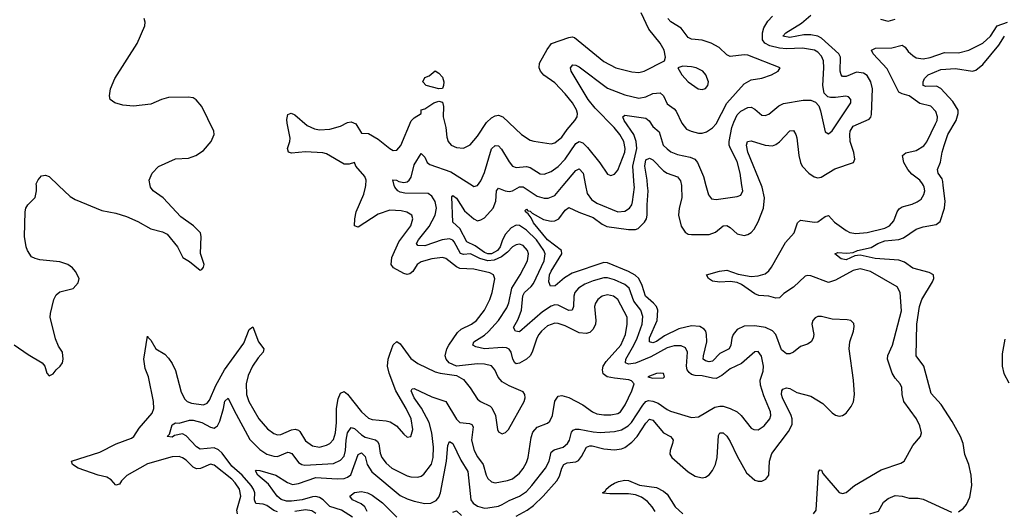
# Model space of a CAD drawing. Header units: inches. Extents: x 1843162 to 1959474, y 907081 to 1016326.
# Tile 552 of 656: x 1933882 to 1939491, y 948144 to 950944. Entities that reach past the tile are written whole.
import ezdxf

# ---------------------------------------------------------------- set-up
doc = ezdxf.new("R2010")
doc.units = ezdxf.units.IN
doc.header["$MEASUREMENT"] = 0
doc.layers.add('B9934', color=7, linetype='Continuous')
doc.layers.add('B9935', color=7, linetype='Continuous')

msp = doc.modelspace()

# ---------------------------------------------------------------- linework, layer by layer
at = {"layer": 'B9934', "color": 5}
for points, elevation in [([(1933850, 949092), (1933930, 949036.5), (1934010.7, 948990), (1934024.9, 948970), (1934036, 948930), (1934050, 948916), (1934073.8, 948926.2), (1934089.5, 948950.5), (1934113.2, 948970), (1934125.2, 948990), (1934129.3, 949010), (1934125.2, 949050), (1934103.6, 949083.6), (1934085.4, 949125.4), (1934055.8, 949250), (1934057.2, 949270), (1934077.2, 949350), (1934090, 949376.4), (1934110, 949394.6), (1934187.7, 949412.3), (1934215.3, 949444.7), (1934220.7, 949470), (1934200.5, 949510), (1934183.6, 949530), (1934156.2, 949550), (1934110, 949564.8), (1933996.1, 949576.1), (1933970, 949582.9), (1933950, 949592.7), (1933926, 949630), (1933918.7, 949650), (1933909.7, 949709.8), (1933912.7, 949850), (1933917.2, 949870), (1933929.2, 949890), (1933969.6, 949930.4), (1933977.4, 949970), (1933977.1, 950000)], 620), ([(1934103.1, 950000), (1934170, 949936.5), (1934199, 949919), (1934350, 949857.3), (1934430, 949842.8), (1934490, 949823.2), (1934555.4, 949795.4), (1934630, 949752.7), (1934695.8, 949735.8), (1934723.1, 949723.1), (1934782, 949650), (1934811.3, 949590), (1934850, 949566), (1934910, 949518), (1934919, 949521), (1934930, 949534), (1934933.2, 949550), (1934912.3, 949612.3), (1934916, 949710), (1934912.7, 949730), (1934872.3, 949770), (1934801.1, 949821.1), (1934699.6, 949930), (1934643, 949970), (1934628.2, 949990), (1934626, 950000)], 620), ([(1935123.2, 948130), (1935119, 948150), (1935142.4, 948230), (1935133.9, 948270), (1935110, 948306.1), (1935090, 948326.4), (1934990, 948407.4), (1934970, 948412.4), (1934912.9, 948387.1), (1934890, 948385.3), (1934870, 948395.2), (1934830, 948435.3), (1934810, 948448.7), (1934790, 948455.3), (1934750, 948454.4), (1934610, 948413.4), (1934493, 948347), (1934462, 948318), (1934450, 948298), (1934430, 948293.3), (1934403.3, 948323.3), (1934377.9, 948337.9), (1934330, 948349.9), (1934214.5, 948390), (1934184, 948410), (1934178, 948430), (1934338.7, 948481.3), (1934432.2, 948527.8), (1934519.1, 948560.9), (1934531.7, 948570), (1934562.9, 948617.1), (1934637.5, 948702.5), (1934647.1, 948730), (1934644.1, 948770), (1934616.5, 948910), (1934596.8, 948956.8), (1934589.9, 949009.9), (1934610, 949142), (1934613.2, 949133.2), (1934630, 949118.8), (1934657, 949070), (1934710, 949038.3), (1934730, 949017), (1934750, 948985.7), (1934770, 948946.7), (1934801.9, 948821.9), (1934823, 948783), (1934837, 948770), (1934860.1, 948760.1), (1934930, 948750.9), (1934950, 948758.9), (1934963.6, 948776.4), (1934998.9, 948861), (1935049.9, 948950), (1935158.8, 949101.2), (1935190, 949178.8), (1935210, 949194.8), (1935241.9, 949110), (1935272.6, 949070), (1935270.2, 949050), (1935241.7, 949018.3), (1935209, 948971), (1935183.2, 948916.8), (1935172.8, 948870), (1935174.7, 948810), (1935187, 948770), (1935243.7, 948670), (1935293.6, 948613.6), (1935330, 948586.8), (1935350, 948580.2), (1935370, 948580.8), (1935430, 948607.2), (1935451.2, 948611.2), (1935470, 948606.5), (1935478.6, 948598.6), (1935510, 948545.6), (1935550, 948516.6), (1935590, 948508.9), (1935630, 948519.8), (1935648.6, 948530), (1935670, 948553.4), (1935682.1, 948590), (1935687.7, 948650), (1935687.7, 948730), (1935696.1, 948783.9), (1935710, 948816.3), (1935730, 948825.8), (1935750, 948811.9), (1935830, 948710.9), (1935870, 948675), (1935890, 948666.6), (1935970, 948659.8), (1935993.3, 948653.3), (1936029.1, 948630), (1936070, 948582.4), (1936090, 948566), (1936110, 948570.7), (1936122, 948610), (1936111.8, 948670), (1936083.8, 948730), (1936024.5, 948830), (1935986.9, 948930), (1935977.8, 948970), (1935981.3, 949010), (1935990, 949038.9), (1936010, 949092.4), (1936030, 949110.2), (1936050, 949097.6), (1936110, 949013.7), (1936150, 948986.3), (1936250, 948938), (1936278, 948930), (1936370, 948918), (1936410, 948893.7), (1936447.8, 948847.8), (1936490, 948783.1), (1936506.7, 948770), (1936562.7, 948742.7), (1936572.7, 948732.7), (1936593.4, 948690), (1936604.6, 948610), (1936610, 948597.3), (1936630, 948585.3), (1936650, 948592.4), (1936667.6, 948610), (1936756.8, 948770), (1936761.7, 948790), (1936759.7, 948810), (1936750, 948824.5), (1936670, 948858.7), (1936630, 948882), (1936607.3, 948907.3), (1936589.7, 948950), (1936570, 948972.8), (1936530, 948982.2), (1936490, 948983.4), (1936370, 948970.8), (1936328.9, 948988.9), (1936311.9, 949010), (1936306.5, 949030), (1936316.3, 949070), (1936326.4, 949090), (1936377.1, 949162.9), (1936397.9, 949182.1), (1936455.3, 949210), (1936484.8, 949230), (1936531.1, 949290), (1936560.5, 949350), (1936574.7, 949390), (1936588.7, 949468.7), (1936581.7, 949490), (1936561.5, 949501.5), (1936470, 949523.2), (1936390, 949527.4), (1936370, 949536), (1936310, 949584.1), (1936290, 949589.9), (1936230, 949582.3), (1936170, 949564.3), (1936147.1, 949550), (1936122.7, 949510), (1936104.3, 949495.7), (1936090, 949493.4), (1936070, 949499.1), (1936010.9, 949530.9), (1935997.6, 949550), (1936002.6, 949590), (1936041.7, 949678.3), (1936109.8, 949770), (1936122.4, 949810), (1936115.4, 949830), (1936086.9, 949846.9), (1936055.6, 949855.6), (1935990, 949858.5), (1935923.8, 949836.2), (1935810, 949761.4), (1935790, 949769.6), (1935790.6, 949810), (1935799.9, 949850), (1935841.9, 949950), (1935853, 949990), (1935853.6, 950000)], 580), ([(1935350, 948140.7), (1935330, 948149), (1935290, 948177.5), (1935270, 948184.5), (1935228.2, 948188.2), (1935220.1, 948210), (1935220.9, 948250), (1935214.9, 948270), (1935201.8, 948290), (1935150, 948349.1), (1935090, 948401.4), (1935035.4, 948475.4), (1935014.7, 948494.7), (1934990, 948504.8), (1934910, 948498.5), (1934890, 948510.7), (1934830, 948573.5), (1934810, 948584.5), (1934765, 948575.1), (1934750, 948565.8), (1934722, 948570), (1934736.3, 948583.7), (1934750, 948636.3), (1934770, 948647.7), (1934790, 948646.8), (1934850, 948662.2), (1934870, 948662.2), (1934919.6, 948650), (1934970, 948623), (1934990, 948618), (1934997.5, 948622.5), (1935010, 948631.4), (1935022.7, 948657.3), (1935043.9, 948730), (1935050, 948770.8), (1935070, 948788), (1935101.3, 948721.3), (1935192.8, 948552.8), (1935250, 948495.9), (1935290, 948469.1), (1935330, 948457.1), (1935350, 948456.9), (1935410, 948479.8), (1935418.2, 948478.2), (1935432.3, 948472.3), (1935470, 948422), (1935489.6, 948409.6), (1935506.6, 948406.6), (1935670, 948416.4), (1935710, 948435.1), (1935730, 948458.6), (1935739.2, 948490), (1935742.6, 948550), (1935749.9, 948590.1), (1935770, 948620.6), (1935790, 948615), (1935830, 948578.6), (1935850, 948566.6), (1935910.1, 948550.1), (1935921.2, 948541.2), (1935929, 948529), (1935935.4, 948475.4), (1935945.1, 948450), (1935970, 948418.2), (1936002, 948390), (1936090, 948346), (1936110, 948339.4), (1936150, 948337.4), (1936170, 948343.8), (1936184.3, 948355.7), (1936227.5, 948412.5), (1936238.3, 948450), (1936238.8, 948510), (1936230.3, 948590.3), (1936214.2, 948650), (1936172.1, 948732.1), (1936129.9, 948790), (1936112.8, 948830), (1936118.6, 948841.4), (1936130, 948844), (1936230, 948795.4), (1936310, 948770.2), (1936370, 948669.2), (1936389.2, 948650), (1936444.8, 948644.8), (1936458.3, 948638.3), (1936465.4, 948625.4), (1936456.9, 948550), (1936471.3, 948490), (1936490, 948455), (1936522.1, 948410), (1936538.8, 948350), (1936550, 948330.3), (1936570, 948311.4), (1936590, 948307), (1936661, 948319), (1936690, 948329.2), (1936730, 948361.6), (1936750, 948388.1), (1936770, 948422.3), (1936779.4, 948450), (1936795.2, 948564.8), (1936805.6, 948594.4), (1936830, 948622.2), (1936890, 948645.4), (1936902.8, 948657.2), (1936917, 948690), (1936930, 948770.6), (1936950, 948800.3), (1936970, 948804.4), (1937010, 948792.6), (1937090, 948750.2), (1937146, 948710), (1937170, 948698.6), (1937210, 948692.7), (1937250, 948694), (1937290, 948701), (1937304.1, 948710), (1937332.3, 948750), (1937369.8, 948830), (1937382, 948870), (1937367, 948887), (1937352.9, 948892.9), (1937270, 948901.3), (1937229.9, 948909.9), (1937206.2, 948926.2), (1937201.5, 948950), (1937206.8, 948970), (1937223.5, 948996.5), (1937307.4, 949090), (1937333, 949150), (1937342.8, 949210), (1937343.4, 949250), (1937290, 949350.7), (1937266, 949370), (1937230, 949377.2), (1937201.1, 949370), (1937175.8, 949350), (1937162.9, 949330), (1937157.7, 949310), (1937164.5, 949230), (1937161.7, 949210), (1937150, 949180.4), (1937130, 949162.5), (1937110, 949156.4), (1937070, 949159.5), (1936990, 949199.6), (1936950, 949213.9), (1936930, 949215), (1936890, 949199.9), (1936854.1, 949170), (1936839, 949150), (1936827.5, 949130), (1936801.3, 949050), (1936789.7, 949030.3), (1936770, 949011.1), (1936730, 948986.9), (1936710, 948984.7), (1936702.8, 948990), (1936690.9, 949010.9), (1936681.2, 949050), (1936670, 949066.6), (1936654.9, 949074.9), (1936630, 949077.4), (1936530, 949068.9), (1936480.6, 949080.6), (1936464.4, 949090), (1936469.8, 949110), (1936530, 949148), (1936552.6, 949167.4), (1936610, 949230.8), (1936656.8, 949303.2), (1936668.8, 949331.2), (1936685.3, 949414.7), (1936734, 949490), (1936774.2, 949570), (1936780.2, 949610), (1936774.6, 949630), (1936750, 949658.8), (1936730, 949665.9), (1936710, 949662.1), (1936690, 949649.9), (1936660.5, 949619.5), (1936626.3, 949593.7), (1936585.7, 949574.3), (1936550, 949570.3), (1936503.2, 949583.2), (1936450, 949610.9), (1936410, 949605.8), (1936393, 949613), (1936358, 949678), (1936350, 949687.5), (1936330, 949695.4), (1936289.5, 949690.5), (1936190, 949655.8), (1936150, 949658.5), (1936142.6, 949670), (1936153.7, 949690), (1936214.4, 949765.6), (1936249.4, 949830), (1936256.4, 949870), (1936248.6, 949908.6), (1936230, 949939.8), (1936210, 949953.7), (1936076.1, 949956.1), (1936050, 949962.1), (1936035.6, 949970), (1936018.7, 949990), (1936016.2, 950000)], 560), ([(1935778.1, 948110), (1935716.2, 948150), (1935650, 948170.4), (1935610.4, 948210), (1935590, 948223.1), (1935570, 948228.5), (1935550, 948226.6), (1935491.1, 948208.9), (1935430, 948201), (1935402.2, 948202.2), (1935371, 948211), (1935348.6, 948230), (1935299.3, 948299.3), (1935238.8, 948350), (1935226.1, 948373.9), (1935230, 948378.4), (1935250, 948376.8), (1935341.3, 948350), (1935407.7, 948307.7), (1935436.5, 948296.5), (1935470, 948301.5), (1935570, 948337.3), (1935690, 948329), (1935730, 948331.5), (1935750, 948338), (1935767.8, 948352.2), (1935810, 948468), (1935830, 948477.8), (1935850, 948456), (1935862.5, 948410), (1935889.1, 948369.1), (1936050, 948234.4), (1936090, 948214.6), (1936130, 948201.4), (1936190, 948188.8), (1936224, 948190), (1936254.4, 948205.6), (1936270, 948225.2), (1936279.6, 948250), (1936314, 948430), (1936320.8, 948519.2), (1936330, 948541.3), (1936350.2, 948530), (1936394.8, 948434.8), (1936434.4, 948370), (1936451.6, 948210), (1936465, 948190), (1936490, 948173.5), (1936530, 948162.5), (1936550, 948162.8), (1936610, 948173.6), (1936630, 948182.1), (1936670, 948204.8), (1936730, 948229.6), (1936770, 948257.2), (1936800.7, 948290), (1936878.2, 948390), (1936897.7, 948430), (1936910, 948480.2), (1936926.4, 948493.6), (1936978.7, 948510), (1937003.9, 948530), (1937015.3, 948550), (1937025.8, 948594.2), (1937034.7, 948605.3), (1937048.9, 948611.1), (1937070, 948611.1), (1937150, 948596), (1937190, 948593.4), (1937270, 948598.3), (1937310, 948608.5), (1937349, 948631), (1937368.2, 948650), (1937431.3, 948748.7), (1937450, 948770.1), (1937465.3, 948774.7), (1937490, 948771.9), (1937519.7, 948759.7), (1937570, 948723.2), (1937590, 948714), (1937710, 948679.1), (1937750, 948682.7), (1937842.6, 948737.4), (1937870, 948743.1), (1937890, 948741.9), (1937929.6, 948729.6), (1937970.1, 948710.1), (1937992.4, 948690), (1938050, 948617.6), (1938064, 948610), (1938090, 948607.6), (1938123.5, 948630), (1938154.8, 948670), (1938160.8, 948690), (1938160.3, 948710), (1938121, 948801), (1938102.3, 948862.3), (1938101.2, 948890), (1938117.9, 948942.1), (1938118.7, 948970), (1938107.7, 949027.7), (1938090, 949054), (1938070, 949052.4), (1937994.3, 948985.7), (1937930, 948954.9), (1937883, 948917), (1937850, 948901.1), (1937830, 948901.6), (1937770, 948916.2), (1937730, 948917.4), (1937710, 948923.5), (1937695.2, 948935.2), (1937685.6, 948950), (1937681.6, 948970), (1937686.7, 949050), (1937674.4, 949074.4), (1937650, 949085.6), (1937610, 949085.5), (1937570, 949074.2), (1937477.1, 949022.9), (1937390, 948987.8), (1937350, 948981.8), (1937333.1, 948990), (1937335.6, 949010), (1937381.7, 949090), (1937399.1, 949130), (1937427.5, 949210), (1937432.7, 949252.7), (1937420.6, 949290), (1937381.6, 949341.6), (1937353.9, 949413.9), (1937330, 949436.1), (1937270, 949463), (1937230, 949473.5), (1937210, 949473), (1937150, 949457.4), (1937102.4, 949437.6), (1937065.7, 949414.3), (1937045.4, 949390), (1937039.8, 949370), (1937037.4, 949310), (1937030, 949289.8), (1937010, 949287.6), (1936950, 949318.3), (1936930, 949319.9), (1936910, 949311.7), (1936860.9, 949279.1), (1936730, 949166), (1936706.3, 949170), (1936695, 949190), (1936721.8, 949238.2), (1936741.9, 949290), (1936748.6, 949371.4), (1936758.3, 949390), (1936796.3, 949423.7), (1936810, 949441.7), (1936870.3, 949570), (1936875.2, 949610), (1936867.4, 949630), (1936825.6, 949690), (1936770, 949745.2), (1936730, 949771.8), (1936710, 949772.8), (1936681.9, 949758.1), (1936650, 949723), (1936632.4, 949690), (1936619.2, 949650), (1936603.4, 949630), (1936570, 949609.8), (1936550, 949609.8), (1936530, 949618.1), (1936476.3, 949656.3), (1936430, 949679.5), (1936390, 949754.3), (1936349.8, 949790), (1936344.4, 949935.6), (1936350, 949943), (1936370, 949926.7), (1936415.6, 949855.6), (1936469.4, 949809.4), (1936490, 949799.3), (1936510, 949803.6), (1936530, 949816), (1936580.5, 949870), (1936595.1, 949910), (1936599.4, 949970), (1936610, 949985.2), (1936648.6, 949968.6), (1936670, 949964.6), (1936690, 949969.1), (1936730, 949991.3), (1936750, 949991.5), (1936830, 949938.1), (1936870, 949927.6), (1936892.6, 949927.4), (1936930, 949943), (1936978.2, 950000)], 540), ([(1936461.4, 950000), (1936470, 949994.6), (1936490, 949999.5), (1936490.4, 950000)], 560), ([(1936710, 948115.4), (1936773.2, 948150), (1936810, 948176.4), (1936864.7, 948230), (1936942.7, 948317.3), (1936956.8, 948343.2), (1936970.4, 948390), (1936982.8, 948410), (1937000.7, 948419.3), (1937050, 948426.1), (1937066.4, 948433.6), (1937083.7, 948456.3), (1937110.8, 948509.2), (1937130, 948517), (1937144, 948516), (1937210, 948499.2), (1937270, 948494.2), (1937310, 948499), (1937330, 948507.3), (1937370, 948537.7), (1937400.6, 948570), (1937450, 948645.4), (1937470, 948667.8), (1937490, 948662.6), (1937550, 948590.2), (1937590.5, 948570.5), (1937599.4, 948559.4), (1937604.2, 948550), (1937601.6, 948530), (1937587.5, 948490), (1937586.5, 948470), (1937597.3, 948450), (1937690, 948369.4), (1937730, 948343.2), (1937770, 948333.7), (1937790, 948338.5), (1937810, 948351.9), (1937830, 948376.8), (1937845.7, 948410), (1937855.8, 948450), (1937863.7, 948576.3), (1937870, 948590.2), (1937889.8, 948590.2), (1937910, 948571.3), (1937930, 948542.2), (1937970, 948458), (1938023.6, 948363.5), (1938070, 948321.3), (1938090, 948314.7), (1938110, 948315.2), (1938133.8, 948326.2), (1938150.6, 948349.4), (1938153.9, 948430), (1938166.2, 948473.8), (1938261.8, 948598.2), (1938282.1, 948637.9), (1938283.2, 948670), (1938277, 948690), (1938227.3, 948790), (1938221.9, 948810), (1938223.6, 948830), (1938230, 948839.4), (1938250, 948847.6), (1938270, 948843.3), (1938310, 948821.3), (1938390, 948798.9), (1938457.6, 948757.6), (1938510, 948704.7), (1938530, 948691.3), (1938550, 948685.2), (1938570, 948688.7), (1938590, 948702), (1938619.9, 948740.1), (1938632.7, 948767.3), (1938638.6, 948810), (1938633.1, 948890), (1938606.8, 949070), (1938612.2, 949110), (1938633, 949170), (1938635.9, 949195.9), (1938633.7, 949213.7), (1938617, 949230), (1938595.3, 949235.3), (1938510, 949238.7), (1938450, 949254), (1938430, 949254), (1938413.3, 949246.7), (1938400.2, 949230), (1938394.5, 949210), (1938406, 949150), (1938403.3, 949130), (1938390.9, 949110), (1938370, 949096.5), (1938330, 949082.1), (1938290, 949049.9), (1938270, 949040.6), (1938250, 949041), (1938222.8, 949062.8), (1938190.5, 949150), (1938170, 949172.7), (1938131.3, 949191.3), (1938070, 949201), (1938010, 949198), (1937970, 949180.3), (1937946.3, 949150), (1937939.2, 949130), (1937934.4, 949090), (1937923.5, 949070), (1937870, 949042.2), (1937830, 948999.8), (1937810, 948994.9), (1937790, 949000.5), (1937776.8, 949010), (1937777.3, 949030), (1937796, 949110), (1937795, 949150), (1937790.3, 949170.3), (1937781.7, 949181.6), (1937757.2, 949197.2), (1937710, 949200.5), (1937637.2, 949182.8), (1937556, 949144), (1937510, 949111.2), (1937490, 949104.3), (1937470, 949108.5), (1937470, 949131.8), (1937513.6, 949230), (1937517.3, 949290), (1937509.9, 949310), (1937492.8, 949330), (1937446.7, 949370), (1937429.2, 949430), (1937408.5, 949470), (1937388.9, 949488.9), (1937350, 949509.9), (1937230, 949558.7), (1937210, 949560.8), (1937030, 949500.9), (1936986.1, 949473.9), (1936932.6, 949427.4), (1936905.8, 949425.8), (1936896.5, 949450), (1936901.1, 949490), (1936910, 949512.1), (1936969.9, 949610), (1936969.1, 949630), (1936888.9, 949690), (1936810, 949787.7), (1936795.2, 949815.2), (1936778.9, 949838.9), (1936763.9, 949850), (1936762.6, 949857.4), (1936770, 949864.9), (1936776.1, 949856.1), (1936790, 949853.9), (1936802.5, 949842.5), (1936866.2, 949806.2), (1936910, 949796.2), (1936930, 949798.1), (1936954.4, 949810), (1936990, 949859.7), (1937010, 949874), (1937067, 949847), (1937150, 949816.5), (1937199.6, 949779.6), (1937227, 949767), (1937350, 949748.7), (1937390, 949749.1), (1937404.9, 949755.1), (1937440.9, 949790), (1937452.8, 949810), (1937457.4, 949830), (1937456.1, 949890), (1937462, 949970), (1937459.7, 950000)], 520), ([(1937106.1, 950000), (1937114.7, 949954.7), (1937139, 949919), (1937170, 949899.3), (1937289.8, 949850.2), (1937330, 949853.2), (1937356.2, 949870), (1937369.1, 949890), (1937373.3, 949906.7), (1937383.9, 949990), (1937383.2, 950000)], 540), ([(1937651.8, 950000), (1937653.3, 949993.3), (1937654.9, 949930), (1937639.8, 949870), (1937635.4, 949830), (1937650, 949767.7), (1937673, 949733), (1937690, 949723.3), (1937710, 949720.1), (1937810, 949719.6), (1937845.8, 949734.2), (1937890, 949770.2), (1937910, 949772.1), (1937930, 949760.7), (1937970, 949725), (1938010, 949714.5), (1938030, 949719.7), (1938050, 949732.4), (1938065.8, 949750), (1938090, 949791.8), (1938119.3, 949870), (1938125.9, 949930), (1938111.6, 949990), (1938107.5, 950000)], 520), ([(1937790.9, 950000), (1937806.1, 949946.1), (1937823.8, 949923.8), (1937850, 949920.3), (1937970, 949937.4), (1937990, 949944.4), (1938001, 949970), (1937996.8, 950000)], 540), ([(1938403.9, 948130), (1938419.7, 948150), (1938432.1, 948367.9), (1938440.2, 948379.8), (1938450, 948379.1), (1938458.5, 948358.5), (1938550, 948250.2), (1938570, 948245), (1938590, 948251.7), (1938637.8, 948290), (1938790, 948379.4), (1938902, 948418), (1938920.7, 948430), (1938970, 948518.4), (1939014, 948570), (1939019.7, 948590), (1939009.7, 948630), (1938990.8, 948670), (1938918.8, 948770), (1938909.9, 948810), (1938907.3, 948850), (1938898.4, 948870), (1938870, 948902.2), (1938853, 948930), (1938826.9, 949010), (1938828.1, 949031.9), (1938855.2, 949090), (1938906.3, 949286.3), (1938898.4, 949390), (1938881.8, 949421.8), (1938729.9, 949509.9), (1938670, 949525.1), (1938630, 949515.5), (1938530, 949460.5), (1938490, 949446.7), (1938390, 949484.5), (1938370, 949487.2), (1938356.6, 949483.4), (1938290, 949421.1), (1938235.5, 949384.5), (1938210, 949360.2), (1938190, 949357.1), (1938150, 949368.6), (1938093.7, 949373.7), (1938070, 949381.7), (1937994.8, 949434.8), (1937970, 949446.6), (1937930, 949453), (1937870, 949449.8), (1937830, 949455.6), (1937806, 949470), (1937794, 949490), (1937869.2, 949510.8), (1937910, 949517.2), (1937975.2, 949495.2), (1938050, 949482.1), (1938090, 949484.6), (1938130, 949496.8), (1938150, 949512.9), (1938165.2, 949534.8), (1938245.1, 949674.9), (1938294.7, 949730), (1938312.9, 949787.1), (1938330, 949802.7), (1938410, 949791.5), (1938430, 949792.8), (1938470, 949822.2), (1938490, 949828.1), (1938523.9, 949790), (1938590, 949742.8), (1938612.3, 949732.3), (1938646.5, 949726.5), (1938710, 949732.8), (1938810, 949757.1), (1938837.4, 949770), (1938862, 949798), (1938880.2, 949850), (1938892.6, 949867.4), (1938910, 949878.5), (1938967.1, 949892.9), (1938994.3, 949905.7), (1939017.3, 949922.7), (1939032.4, 949947.6), (1939038.2, 949970), (1939035.8, 949990), (1939030.8, 950000)], 480), ([(1939230, 948141.3), (1939258.8, 948161.2), (1939276.7, 948183.3), (1939295.2, 948224.8), (1939305.5, 948290), (1939302, 948350), (1939289.8, 948409.8), (1939266.5, 948466.5), (1939257.4, 948530), (1939242.2, 948570), (1939195.1, 948655.1), (1939131.5, 948751.5), (1939074.3, 948814.3), (1939033.3, 948970), (1938989.7, 949030), (1938992.5, 949210), (1939008.7, 949311.3), (1939021.4, 949350), (1939083.2, 949450), (1939089.8, 949470), (1939088.5, 949490), (1939064, 949504), (1938970, 949529), (1938922.7, 949562.7), (1938890, 949573.8), (1938756.3, 949583.7), (1938670, 949603), (1938640.1, 949599.9), (1938590, 949575.4), (1938562.5, 949582.5), (1938526, 949610), (1938542.7, 949617.3), (1938595, 949615), (1938630, 949618.6), (1938654.5, 949630), (1938733.6, 949646.4), (1938771, 949670), (1938810, 949685.3), (1938890, 949691.1), (1938917.7, 949702.3), (1938990, 949750.2), (1939030, 949763.9), (1939102.9, 949777.1), (1939125.1, 949794.9), (1939151.1, 949870), (1939153.6, 949910), (1939143.9, 950000)], 460), ([(1939495.2, 949124.8), (1939478.8, 949041.2), (1939479.9, 948970), (1939489.3, 948929.3), (1939516.4, 948876.4)], 460), ([(1937502.5, 948142.6), (1937485.7, 948170), (1937459.4, 948199.4), (1937424.4, 948224.4), (1937390, 948237.1), (1937350, 948244.1), (1937243.8, 948243.8), (1937206.3, 948246.3), (1937202.7, 948250), (1937219.5, 948260.5), (1937223.5, 948270), (1937247.2, 948290), (1937270, 948303.6), (1937294.4, 948314.4), (1937330, 948321.8), (1937350, 948319.7), (1937413.4, 948293.4), (1937510, 948279.9), (1937550, 948259.1), (1937570, 948241.3), (1937617.2, 948170), (1937659.3, 948130)], 480), ([(1935862.2, 948142.2), (1935848.5, 948168.5), (1935826.7, 948186.7), (1935779.1, 948210), (1935763.6, 948230), (1935790, 948251.3), (1935830, 948256.8), (1935863, 948250), (1935890, 948236.5), (1935950, 948192.8), (1936031, 948111)], 520), ([(1938725.2, 948130), (1938775.3, 948144.7), (1938803.9, 948196.1), (1938830, 948216), (1938870, 948233.4), (1938909.6, 948230.4), (1938950, 948219.5), (1939001.3, 948218.7), (1939030, 948213.2), (1939190, 948139.1)], 460), ([(1935570, 948131.6), (1935545.8, 948145.8), (1935510, 948151.7), (1935450, 948143.7)], 560), ([(1936350, 948138.7), (1936370, 948147.3), (1936399.4, 948119.4)], 520)]:
    msp.add_lwpolyline(points, dxfattribs=dict(at, elevation=elevation))
at = {"layer": 'B9934', "color": 5, "elevation": 560}
msp.add_lwpolyline([(1937531.3, 948931.3), (1937510, 948929), (1937461, 948910), (1937490, 948903), (1937550, 948904.9), (1937555.1, 948910), (1937550, 948928)], close=True, dxfattribs=at)
at = {"layer": 'B9935', "color": 5}
for points, elevation in [([(1934626, 950000), (1934619.7, 950030), (1934636.3, 950070), (1934672.8, 950107.2), (1934770, 950151.6), (1934844.1, 950155.9), (1934886, 950170), (1934930, 950198.4), (1934973.3, 950250), (1934989.6, 950290), (1934987.8, 950310), (1934919.1, 950450), (1934888.5, 950488.5), (1934870, 950498.7), (1934842.8, 950502.8), (1934730, 950501), (1934690.8, 950490), (1934630, 950462.4), (1934530, 950451.1), (1934470, 950457.4), (1934424, 950470), (1934398, 950490), (1934393.6, 950510), (1934399.7, 950550), (1934424.7, 950610), (1934551.3, 950808.7), (1934595, 950910), (1934597.2, 950930), (1934592.1, 950950)], 620), ([(1935853.6, 950000), (1935855.6, 950030), (1935847.9, 950050), (1935797.4, 950110), (1935790, 950131.5), (1935759.8, 950120.2), (1935730, 950120.9), (1935630, 950179.3), (1935610, 950186.2), (1935510, 950191.5), (1935430, 950183.5), (1935413.2, 950190), (1935408.6, 950210), (1935422, 950250), (1935424, 950270), (1935405.1, 950354.9), (1935403.8, 950376.2), (1935410, 950404.7), (1935429.2, 950410.8), (1935450, 950402), (1935520.7, 950340.7), (1935562.2, 950322.2), (1935590, 950316.2), (1935650, 950320.2), (1935710, 950337.7), (1935750, 950357.9), (1935770, 950362.3), (1935796.8, 950350), (1935830, 950298.5), (1935870, 950296.6), (1935924.4, 950264.4), (1935990, 950210.2), (1936010, 950199.1), (1936030, 950200.2), (1936053.3, 950226.7), (1936111.5, 950368.5), (1936130, 950385.5), (1936169.2, 950410), (1936170, 950431.3), (1936190, 950436), (1936242, 950470), (1936270, 950479.1), (1936290, 950473.4), (1936296.1, 950450), (1936294.6, 950390), (1936310.2, 950330), (1936315.8, 950275.8), (1936323.6, 950250), (1936339.5, 950230), (1936370, 950215.5), (1936410, 950212.3), (1936448.4, 950231.6), (1936490, 950280.2), (1936541.8, 950358.2), (1936570, 950385.3), (1936590, 950396.1), (1936610, 950399.8), (1936634.9, 950390), (1936741.1, 950290), (1936790, 950258.5), (1936811.2, 950251.2), (1936910, 950236.5), (1936930, 950242), (1936970, 950274.4), (1937000.7, 950319.3), (1937045.3, 950370), (1937058, 950390), (1937060.3, 950410), (1937054.4, 950430), (1937031.4, 950470), (1936990, 950522.4), (1936930, 950583.5), (1936867.3, 950627.3), (1936849.2, 950650), (1936842.1, 950670), (1936843.9, 950696.1), (1936886.5, 950773.5), (1936912.5, 950807.5), (1937010, 950842.8), (1937030, 950846.4), (1937042.4, 950842.4), (1937210, 950706.8), (1937278, 950670), (1937370, 950646.7), (1937410, 950643.5), (1937439.3, 950650), (1937555.1, 950710), (1937561.6, 950730), (1937553.5, 950770), (1937531, 950810), (1937466.2, 950890), (1937422.7, 950982.7)], 580), ([(1936490.4, 950000), (1936510, 950026.7), (1936530, 950074.3), (1936570, 950208.5), (1936590, 950228), (1936610, 950224.7), (1936627.1, 950207.1), (1936670, 950133.6), (1936690, 950109.2), (1936710, 950101.3), (1936770, 950107.5), (1936790, 950101.8), (1936846.6, 950066.6), (1936870, 950064.4), (1936910, 950079.4), (1936950, 950107.3), (1936990, 950148.7), (1937050, 950238.6), (1937070, 950249.4), (1937090, 950242.4), (1937116.4, 950216.4), (1937188.1, 950128.1), (1937230, 950064.6), (1937250, 950056.9), (1937270, 950063.7), (1937290, 950086.4), (1937328.7, 950190), (1937332, 950210), (1937323.7, 950250), (1937300.9, 950290), (1937269, 950330), (1937160.9, 950440.9), (1937120.1, 950490), (1937024.6, 950650), (1937020.5, 950670), (1937033.4, 950686.6), (1937050, 950685.5), (1937070, 950675.2), (1937230, 950553.5), (1937330, 950516), (1937410, 950497.2), (1937450, 950505), (1937490, 950522.9), (1937530, 950526.7), (1937550.5, 950510.5), (1937570, 950465.2), (1937610, 950436.5), (1937622.2, 950422.2), (1937654.1, 950354.1), (1937681, 950321), (1937708.2, 950308.2), (1937750, 950298.6), (1937770, 950298.6), (1937794.2, 950305.8), (1937830, 950328.5), (1937849.1, 950350), (1937910.6, 950469.4), (1938010, 950578.5), (1938050, 950600.7), (1938110, 950611.4), (1938166, 950630), (1938204, 950650), (1938214, 950670), (1938030, 950741.1), (1938010, 950743.5), (1937930, 950734.5), (1937910, 950744.5), (1937866.5, 950786.5), (1937821, 950810), (1937770, 950827.1), (1937710, 950833.4), (1937690, 950842), (1937650, 950896), (1937591.7, 950931.7), (1937575.4, 950950)], 560), ([(1937996.8, 950000), (1937986.8, 950070), (1937970, 950136.9), (1937930.9, 950210), (1937924.1, 950230), (1937923.4, 950250), (1937939.5, 950330), (1937950, 950360.2), (1937970, 950402.7), (1937990, 950423.3), (1938030, 950444.8), (1938050, 950446.2), (1938070, 950435.2), (1938110, 950400.2), (1938130, 950398.5), (1938150, 950406.7), (1938207, 950453), (1938234.1, 950465.9), (1938345, 950485), (1938390, 950485.2), (1938415.2, 950475.2), (1938434.3, 950454.3), (1938445.2, 950425.2), (1938470, 950306), (1938490, 950293.4), (1938510, 950310.4), (1938617.2, 950470), (1938617.4, 950490), (1938604, 950504), (1938588.3, 950508.3), (1938530, 950500.3), (1938501, 950501), (1938485.2, 950505.2), (1938465.5, 950525.5), (1938457.6, 950570), (1938464.2, 950670), (1938462, 950710), (1938450, 950736.5), (1938430, 950758.5), (1938409.6, 950770), (1938342.6, 950782.6), (1938250, 950778.6), (1938210, 950781.5), (1938154.8, 950794.8), (1938126.6, 950810), (1938113.5, 950830), (1938114.5, 950870), (1938122.2, 950897.8), (1938144.1, 950935.9), (1938170, 950963.5)], 540), ([(1938107.5, 950000), (1938029.9, 950190.1), (1938022, 950230), (1938029.2, 950250.8), (1938050, 950254), (1938130, 950230.1), (1938170, 950226.1), (1938190, 950233.4), (1938210.8, 950249.2), (1938270, 950310.3), (1938290, 950313.7), (1938304.4, 950290), (1938310, 950270.8), (1938321.3, 950170), (1938330.7, 950130.7), (1938340.6, 950110), (1938377.8, 950070), (1938408.7, 950048.7), (1938430, 950043.9), (1938447.7, 950047.7), (1938525.4, 950094.6), (1938632.8, 950130), (1938639.8, 950150), (1938633.3, 950186.7), (1938613.4, 950250), (1938610.7, 950289.3), (1938614.1, 950310), (1938630, 950337.4), (1938721.8, 950378.2), (1938731.4, 950388.6), (1938735.8, 950404.2), (1938740.9, 950550), (1938731.3, 950590), (1938710, 950626.9), (1938690, 950640.2), (1938650, 950645.6), (1938590, 950620.1), (1938570, 950621.2), (1938561.7, 950630), (1938556.7, 950650), (1938557.7, 950730), (1938549, 950749), (1938450, 950839.2), (1938430, 950849.9), (1938390, 950857.2), (1938350, 950857.5), (1938270, 950843.1), (1938229.7, 950850), (1938246.9, 950870), (1938335.2, 950924.8), (1938389.5, 950970.5)], 520), ([(1939030.8, 950000), (1939025.7, 950010), (1939011.1, 950030), (1938963.9, 950063.9), (1938940.9, 950090), (1938919.2, 950130), (1938911, 950170), (1938930, 950186), (1938990, 950199.1), (1939033.7, 950226.3), (1939051, 950249), (1939100.2, 950350), (1939108.8, 950370), (1939111, 950390), (1939100.7, 950420.7), (1939072.4, 950452.4), (1939010, 950466.6), (1938950, 950510.7), (1938910, 950521.3), (1938891.4, 950531.4), (1938823.9, 950663.9), (1938743.7, 950750), (1938734, 950770), (1938758.1, 950781.9), (1938850, 950783.5), (1938910, 950799.1), (1938927.5, 950787.5), (1938943.7, 950763.7), (1938970, 950739.2), (1938990, 950727.6), (1939030, 950721.7), (1939070, 950729.3), (1939150, 950757.1), (1939230, 950754.4), (1939290.3, 950769.7), (1939370, 950810.8), (1939412.3, 950850), (1939450, 950910), (1939510, 950930.4)], 480), ([(1938786.7, 950946.7), (1938830, 950936.4), (1938870, 950947.2)], 520), ([(1939143.9, 950000), (1939141.6, 950021.6), (1939137.2, 950037.2), (1939115.4, 950070), (1939111.2, 950090), (1939127.4, 950132.6), (1939136.5, 950190), (1939148.2, 950228.2), (1939169.9, 950290), (1939218.1, 950370), (1939229.3, 950410), (1939228.1, 950428.1), (1939198.2, 950478.2), (1939130, 950552.1), (1939104.6, 950564.6), (1939043.8, 950563.8), (1939030, 950569.3), (1939029.4, 950590), (1939037.2, 950610), (1939057.2, 950630), (1939130, 950660.9), (1939214, 950666), (1939310, 950650.2), (1939330, 950655.6), (1939370, 950687.9), (1939461.2, 950798.8), (1939493.4, 950850)], 460), ([(1937383.2, 950000), (1937376, 950110), (1937398.7, 950210), (1937394.3, 950250), (1937380.8, 950290), (1937325.4, 950370), (1937318.7, 950390), (1937330, 950400.7), (1937450, 950383.5), (1937467.5, 950367.5), (1937490, 950335.6), (1937524.5, 950304.5), (1937548.6, 950230), (1937570, 950207.6), (1937592.2, 950192.2), (1937630, 950176.1), (1937701.9, 950161.9), (1937729, 950149), (1937744.1, 950130), (1937776.9, 950050), (1937790.9, 950000)], 540), ([(1936016.2, 950000), (1936008.6, 950031.4), (1936029.7, 950030.3), (1936042.5, 950022.5), (1936070, 950015.8), (1936090, 950020.2), (1936101.8, 950030), (1936112, 950048), (1936130, 950117.3), (1936170, 950182.4), (1936190, 950161.6), (1936204.3, 950130), (1936219.2, 950119.2), (1936338, 950078), (1936461.4, 950000)], 560), ([(1937459.7, 950000), (1937457.5, 950030), (1937443.1, 950110), (1937450, 950144.9), (1937470, 950155.8), (1937490, 950145.2), (1937550, 950083.3), (1937570, 950069.6), (1937629, 950049), (1937646, 950026), (1937651.8, 950000)], 520), ([(1936978.2, 950000), (1937050, 950085), (1937070, 950093.7), (1937092.7, 950070), (1937106.1, 950000)], 540), ([(1933977.1, 950000), (1933977, 950010), (1933987.8, 950032.2), (1934005.8, 950054.2), (1934030, 950058), (1934050, 950050.4), (1934103.1, 950000)], 620)]:
    msp.add_lwpolyline(points, dxfattribs=dict(at, elevation=elevation))
at = {"layer": 'B9935', "color": 5, "elevation": 580}
for points in [[(1936270, 950549.4), (1936198, 950570), (1936179, 950590), (1936190, 950614), (1936214.8, 950625.2), (1936250, 950652), (1936270, 950638.8), (1936290, 950616.3), (1936298.3, 950590), (1936297.4, 950570), (1936290, 950552.7)], [(1937659.8, 950680.2), (1937631.3, 950670), (1937654.9, 950630), (1937690.4, 950590), (1937748, 950550), (1937770, 950545.7), (1937790, 950553), (1937802.4, 950570), (1937806.3, 950590), (1937791.5, 950630), (1937773.6, 950650), (1937736, 950670), (1937710, 950676.4)]]:
    msp.add_lwpolyline(points, close=True, dxfattribs=at)

doc.saveas('drawing.dxf')
